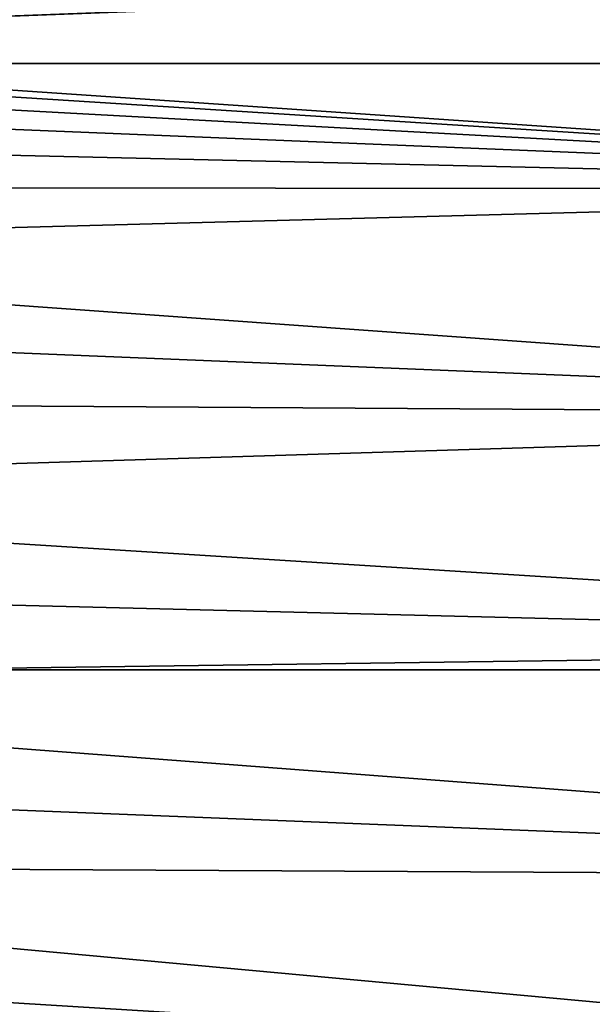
# Model space of a CAD drawing. Header units: metres. Extents: x -22 to 239, y -22 to 22.
# Tile 286 of 325: x 231.154 to 232.108, y 4.66 to 6.3. Entities that reach past the tile are written whole.
import ezdxf

# ---------------------------------------------------------------- set-up
doc = ezdxf.new("R2010")
doc.units = ezdxf.units.M
doc.layers.add('solid_10_151_033_XXX', color=7, linetype='CONTINUOUS')

msp = doc.modelspace()

# ---------------------------------------------------------------- linework, layer by layer
at = {"layer": 'solid_10_151_033_XXX'}
for points in [[(225.206329, 7.217678, 230.001892), (225.548538, 6.226432, 230.12645), (237.690201, 6.226434, 196.767502), (237.347992, 7.217679, 196.642944)], [(230.007507, 6.262797, 190.565781), (209.451569, 6.391063, 183.08403), (214.437057, 6.421983, 184.898605), (233.388245, 6.391066, 191.796265)], [(230.113434, 6.252228, 190.60434), (230.007507, 6.262797, 190.565781), (233.388245, 6.391066, 191.796265), (233.557907, 6.017781, 191.858017)], [(230.217499, 6.229121, 190.642212), (230.113434, 6.252228, 190.60434), (233.557907, 6.017781, 191.858017)], [(225.548538, 6.226432, 230.12645), (225.839844, 5.216832, 230.232468), (237.981506, 5.216834, 196.87352), (237.690201, 6.226434, 196.767502)], [(230.318497, 6.193756, 190.67897), (230.217499, 6.229121, 190.642212), (233.557907, 6.017781, 191.858017)], [(230.415176, 6.146552, 190.714157), (230.318497, 6.193756, 190.67897), (233.557907, 6.017781, 191.858017)], [(230.50618, 6.088202, 190.747284), (230.415176, 6.146552, 190.714157), (233.557907, 6.017781, 191.858017)], [(230.590622, 6.019245, 190.778015), (230.50618, 6.088202, 190.747284), (233.557907, 6.017781, 191.858017)], [(230.667114, 5.940835, 190.805862), (230.590622, 6.019245, 190.778015), (233.557907, 6.017781, 191.858017)], [(230.735001, 5.853634, 190.830566), (230.667114, 5.940835, 190.805862), (233.557907, 6.017781, 191.858017), (233.717255, 5.639508, 191.916016)], [(230.735001, 5.853634, 190.830566), (233.717255, 5.639508, 191.916016), (230.793228, 5.759, 190.851761)], [(230.841125, 5.658023, 190.869186), (230.793228, 5.759, 190.851761), (233.717255, 5.639508, 191.916016)], [(230.878143, 5.551855, 190.88266), (230.841125, 5.658023, 190.869186), (233.717255, 5.639508, 191.916016)], [(230.903717, 5.442157, 190.891968), (230.878143, 5.551855, 190.88266), (233.717255, 5.639508, 191.916016), (233.866196, 5.256501, 191.97023)], [(230.917603, 5.329852, 190.897034), (230.903717, 5.442157, 190.891968), (233.866196, 5.256501, 191.97023)], [(230.919586, 5.216819, 190.897751), (230.917603, 5.329852, 190.897034), (233.866196, 5.256501, 191.97023)], [(230.909668, 5.104104, 190.894135), (230.919586, 5.216819, 190.897751), (233.866196, 5.256501, 191.97023), (234.004593, 4.869054, 192.020599)], [(225.839844, 5.216832, 230.232468), (226.079346, 4.191935, 230.319641), (238.221008, 4.191936, 196.960693), (237.981506, 5.216834, 196.87352)], [(230.887939, 4.993351, 190.88623), (230.909668, 5.104104, 190.894135), (234.004593, 4.869054, 192.020599)], [(230.854721, 4.885883, 190.874146), (230.887939, 4.993351, 190.88623), (234.004593, 4.869054, 192.020599)], [(230.854721, 4.885883, 190.874146), (234.004593, 4.869054, 192.020599), (234.132324, 4.477504, 192.067093), (230.810364, 4.782983, 190.857986)], [(230.755524, 4.686153, 190.838043), (230.810364, 4.782983, 190.857986), (234.132324, 4.477504, 192.067093)], [(230.690735, 4.596286, 190.814453), (230.755524, 4.686153, 190.838043), (234.132324, 4.477504, 192.067093)]]:
    msp.add_3dface(points, dxfattribs=at)

doc.saveas('drawing.dxf')
